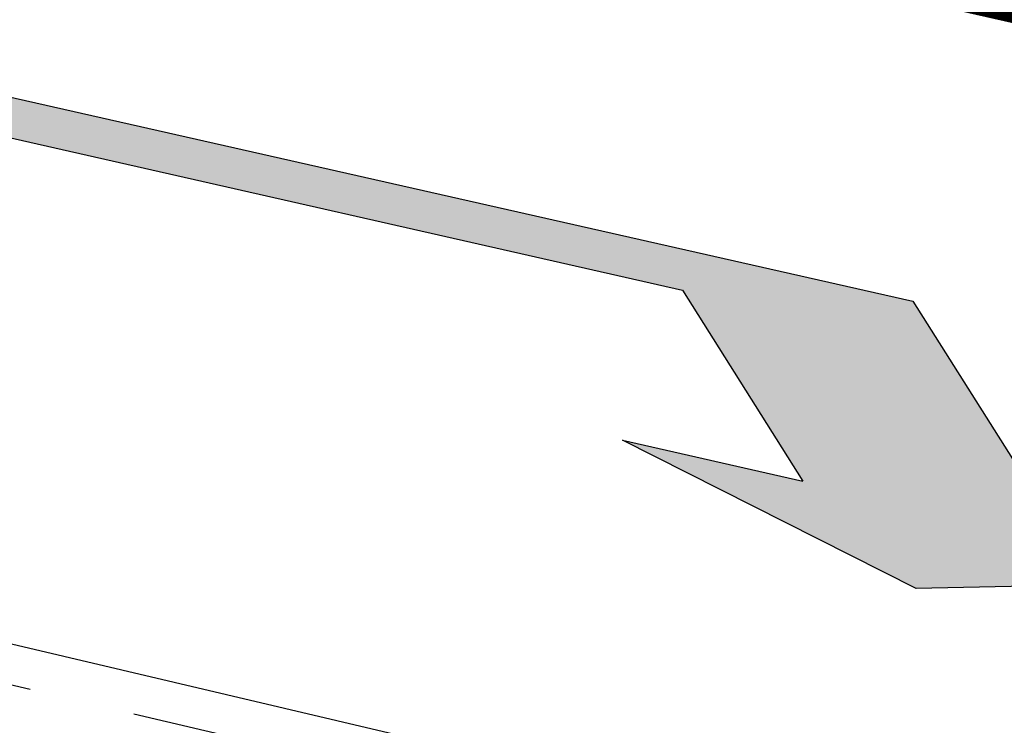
# Model space of a CAD drawing. Header units: metres. Extents: x 116958 to 118326, y 475500 to 477904.
# Tile 802 of 1001: x 117576.85 to 117580.55, y 476741.71 to 476744.36. Entities that reach past the tile are written whole.
import ezdxf

# ---------------------------------------------------------------- set-up
doc = ezdxf.new("R2010")
doc.units = ezdxf.units.M
doc.header["$LTSCALE"] = 0.2
doc.linetypes.add('VH-TROTTOIRBAND_130-150', pattern=[15, 5, -2, 2, -2, 2, -2])
for name, color, linetype in [('N-WE-VH-GOOT_TEGEL-150', 251, 'Continuous'), ('N-WE-VH-KANTOPSLUITING_TROTTOIRBAND_130 150-G', 251, 'VH-TROTTOIRBAND_130-150'), ('N-WE-VW-MARKERING_LANGS_STREEP_GETROKKEN_010-G', 1, 'Continuous'), ('N-WE-VW-MARKERING_PIJL-S', 1, 'Continuous')]:
    doc.layers.add(name, color=color, linetype=linetype)

# ---------------------------------------------------------------- blocks, each defined once
blk = doc.blocks.new('N-SVW-MARKERING_PIJL_RA_5.0')
at = {"layer": 'N-WE-VW-MARKERING_PIJL-S'}
blk.add_hatch(color=256, dxfattribs=at).paths.add_polyline_path([(3.8, -0.975), (2.6, -0.675), (3.2959, -0.675), (2.6959, -0.075), (0, -0.075), (0, 0.075), (3.55, 0.075), (4.3, -0.675), (5, -0.675)])
for p, q in [((0, 0.075), (3.55, 0.075)), ((3.55, 0.075), (4.3, -0.675)), ((0, -0.075), (2.6959, -0.075)), ((2.6959, -0.075), (3.2959, -0.675)), ((2.6, -0.675), (3.2959, -0.675)), ((3.8, -0.975), (2.6, -0.675)), ((5, -0.675), (3.8, -0.975))]:
    blk.add_line(p, q, dxfattribs=at)

msp = doc.modelspace()

# ---------------------------------------------------------------- linework, layer by layer
at = {"layer": 'N-WE-VH-GOOT_TEGEL-150', "flags": 128}
msp.add_lwpolyline([(117555.6055, 476749.6854), (117555.6511, 476749.8283, -0.014857), (117555.7155, 476749.8056), (117569.7158, 476743.687), (117583.7154, 476740.3899)], format="xyb", dxfattribs=at)
at = {"layer": 'N-WE-VH-KANTOPSLUITING_TROTTOIRBAND_130 150-G', "flags": 128}
msp.add_lwpolyline([(117590.365, 476735.0744), (117579.8901, 476737.5683, 0.109098), (117577.6701, 476738.8976), (117556.8989, 476745.8314, -0.24113), (117554.3467, 476748.4352, -0.626311), (117555.6585, 476749.6668), (117569.6682, 476743.5442), (117582.7137, 476740.4717), (117583.6848, 476740.241)], format="xyb", dxfattribs=at)
at = {"layer": 'N-WE-VW-MARKERING_LANGS_STREEP_GETROKKEN_010-G', "const_width": 0.1, "flags": 128}
msp.add_lwpolyline([(117577.015, 476745.2032), (117585.9114, 476743.1917), (117587.386, 476742.8583, -0.192077), (117593.6135, 476738.8088), (117594.2257, 476741.5168), (117577.0591, 476745.3983)], format="xyb", dxfattribs=at)

# ---------------------------------------------------------------- block references
at = {"layer": 'N-WE-VW-MARKERING_PIJL-S', "rotation": 347.2595187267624}
msp.add_blockref('N-SVW-MARKERING_PIJL_RA_5.0', (117576.7236, 476744.0117), dxfattribs=at)

doc.saveas('drawing.dxf')
